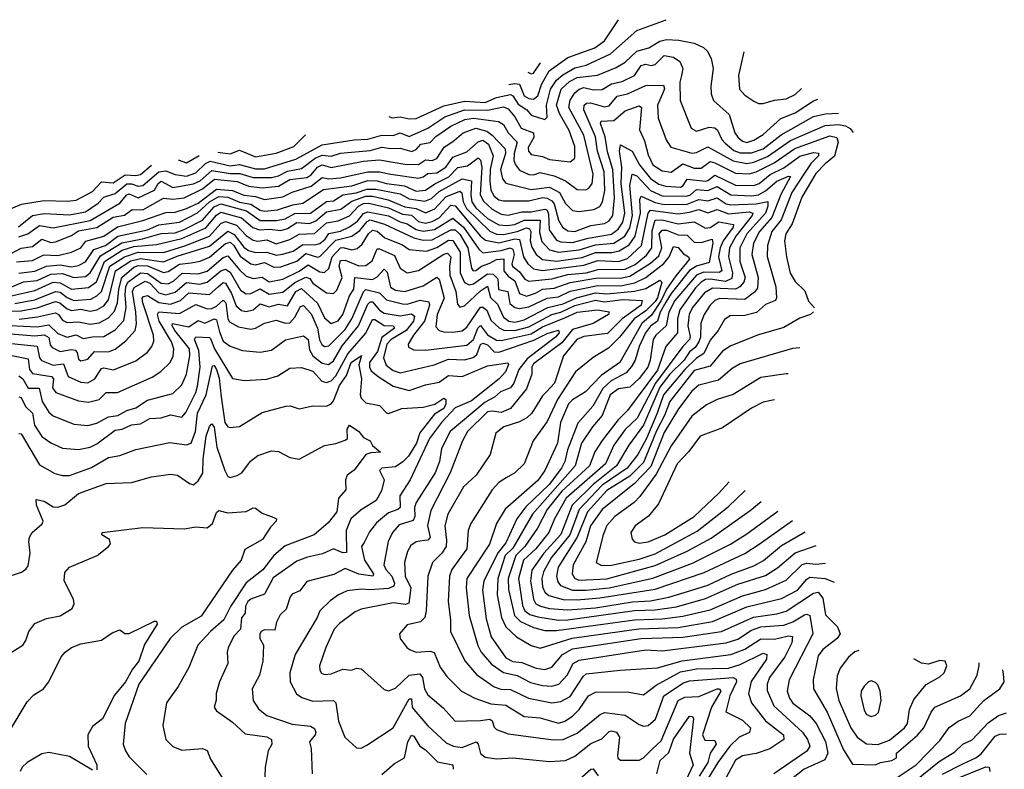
# Model space of a CAD drawing. Extents: x 1173029 to 1307123, y 522559 to 678521.
# Tile 576 of 623: x 1230049 to 1234335, y 668185 to 671447. Entities that reach past the tile are written whole.
import ezdxf

# ---------------------------------------------------------------- set-up
doc = ezdxf.new("R2010")
doc.units = 0

msp = doc.modelspace()

# ---------------------------------------------------------------- linework, layer by layer
at = {"layer": '0CON10XD'}
for points in [[(1231657.2, 671027.5), (1231658.8, 671025), (1231670.8, 671020.8), (1231705, 671024), (1231745, 671015.2), (1231775, 671017.4), (1231895, 671072.9), (1231985, 671092.1), (1232075, 671087.5), (1232125, 671108), (1232185, 671122.2), (1232196.1, 671116.1), (1232219.3, 671079.3), (1232256.4, 671055), (1232275, 671032.2), (1232335, 671012.9), (1232345, 671023.3), (1232341.8, 671075), (1232359.6, 671145), (1232386.4, 671183.6), (1232412.6, 671207.4), (1232465, 671237.7), (1232515, 671249.3), (1232621, 671299), (1232735, 671400.8), (1232863.4, 671446.9)], [(1232178.1, 671164.8), (1232205, 671170.3), (1232225, 671166), (1232245.4, 671115.4), (1232265, 671103.7), (1232285, 671102), (1232305, 671115.3), (1232320.5, 671165), (1232353.1, 671225), (1232435, 671283.4), (1232552.5, 671325), (1232595.2, 671355), (1232655.4, 671447.3)], [(1230043.5, 670546.5), (1230105, 670595.4), (1230155, 670603.5), (1230265, 670597.9), (1230335, 670610.6), (1230391.1, 670648.9), (1230415, 670675.2), (1230465, 670691.5), (1230515, 670732.9), (1230535, 670733.6), (1230565, 670722.6), (1230585, 670725.6), (1230654.1, 670785), (1230685, 670789.9), (1230725, 670774.2), (1230775, 670765.6), (1230815, 670780.3), (1230857.9, 670822.1), (1230878.2, 670831.8), (1230965, 670810.6), (1231005, 670816.8), (1231075, 670798.6), (1231115, 670798.6), (1231250.4, 670839.6), (1231365, 670903.3), (1231505, 670925.1), (1231565, 670926.9), (1231625, 670944.1), (1231675, 670943.9), (1231705, 670954.8), (1231745, 670939.5), (1231825, 670975.8), (1231898.9, 671025), (1231985, 671054.3), (1232085, 671053.2), (1232155, 671067.5), (1232175, 671059.8), (1232204.5, 671025), (1232232.3, 670975), (1232284.9, 670954.9), (1232286.5, 670935), (1232261.7, 670891.7), (1232263.3, 670875), (1232275, 670860), (1232325, 670851.2), (1232355, 670839), (1232445, 670828), (1232465.2, 670844.8), (1232465.5, 670895), (1232441.4, 670965), (1232398.5, 671038.5), (1232386.3, 671075), (1232405.5, 671144.5), (1232442.4, 671177.6), (1232475, 671195.6), (1232563.6, 671206.4), (1232645, 671239.8), (1232685, 671262.7), (1232735, 671310.7), (1232788.2, 671325), (1232835, 671354.5), (1232865, 671361.1), (1232918.1, 671358.1), (1232984.8, 671344.7), (1233025, 671326.4), (1233042, 671312), (1233058.5, 671278.5), (1233067.9, 671235), (1233057.6, 671157.6), (1233059.2, 671125), (1233069.5, 671095), (1233137.2, 671035), (1233162.6, 670955), (1233175, 670935.8), (1233195, 670918.6), (1233215, 670913.5), (1233245, 670923), (1233285, 670947.9), (1233362.7, 671017.3), (1233425, 671042.4), (1233505, 671093.5), (1233523.2, 671100.7)], [(1233201.3, 671307), (1233178.4, 671205), (1233182.8, 671145), (1233205, 671118.2), (1233245, 671092.7), (1233265, 671082.7), (1233285, 671082.3), (1233335, 671097.2), (1233385, 671103), (1233425, 671121.3), (1233452.3, 671147.8)], [(1230045, 670502.5), (1230084.5, 670515.5), (1230135, 670551.4), (1230195, 670541.2), (1230355, 670572.8), (1230485, 670648.5), (1230515, 670685.2), (1230525, 670689.1), (1230565, 670671.9), (1230634.9, 670705.1), (1230651.4, 670735), (1230665, 670744.6), (1230715, 670717.3), (1230805, 670732.8), (1230835, 670746.2), (1230885, 670791.4), (1230965, 670777.4), (1231007.3, 670777.3), (1231065, 670761), (1231145, 670760.2), (1231175, 670767.4), (1231215, 670788.7), (1231275, 670799.5), (1231335.5, 670845), (1231365, 670858.4), (1231405, 670852.8), (1231445, 670865.9), (1231575, 670877.3), (1231625, 670892.9), (1231665, 670886.1), (1231705, 670888.2), (1231756, 670874), (1231775, 670883.1), (1231795, 670906.1), (1231835, 670912.5), (1231861.1, 670938.9), (1231925.8, 670984.2), (1231986.8, 671013.2), (1232025, 671018.4), (1232133.7, 671003.7), (1232155, 670991.8), (1232176, 670955), (1232214.8, 670915), (1232201.4, 670865), (1232200.3, 670835), (1232206.5, 670815), (1232225, 670792.2), (1232265, 670773.3), (1232285, 670772.3), (1232315, 670782.4), (1232375, 670767.2), (1232425, 670745.9), (1232475, 670708.9), (1232513.4, 670706.6), (1232526.5, 670713.5), (1232541, 670735), (1232546, 670775), (1232505.1, 670945), (1232438.9, 671065), (1232445, 671097.7), (1232465, 671129.2), (1232484.5, 671145.5), (1232505, 671151.6), (1232547.5, 671142.5), (1232585, 671143.4), (1232625, 671168.7), (1232671.3, 671178.7), (1232725.8, 671205), (1232755, 671248.1), (1232773.8, 671253.8), (1232798.6, 671248.6), (1232815, 671252.5), (1232855, 671292), (1232895, 671284), (1232922, 671265), (1232935.6, 671235), (1232930.2, 671205), (1232922.4, 671175), (1232924.1, 671095), (1232971.8, 670975), (1232995, 670962.8), (1233050.7, 670979.3), (1233075, 670976.3), (1233086.7, 670966.7), (1233105.4, 670925.4), (1233119.5, 670909.5), (1233158.4, 670878.4), (1233185, 670867.8), (1233235, 670867.9), (1233285, 670885.4), (1233363.4, 670946.6), (1233505, 671025.8), (1233555, 671037), (1233612.9, 671040.9)], [(1232260.9, 671218.8), (1232275, 671211.6), (1232285, 671214.1), (1232316.7, 671259.4)], [(1229965.6, 670404.4), (1230055, 670453.2), (1230105, 670460.2), (1230145, 670491.9), (1230185, 670478.3), (1230205, 670481.1), (1230275, 670508.7), (1230305, 670527.9), (1230385, 670543.4), (1230455, 670587.9), (1230505, 670596.8), (1230539.1, 670620.9), (1230585, 670619.1), (1230605, 670630.7), (1230675, 670671.2), (1230715, 670665.7), (1230765, 670671.9), (1230845, 670711.8), (1230897.4, 670752.6), (1230995, 670742.7), (1231045, 670722.1), (1231105, 670715.6), (1231175, 670722.6), (1231225, 670751.2), (1231299, 670761), (1231317.7, 670772.3), (1231345.9, 670805), (1231365, 670815.4), (1231405, 670803.9), (1231545, 670831.7), (1231615, 670837), (1231725, 670818), (1231785, 670817.5), (1231815, 670838.1), (1231845, 670834.8), (1231865, 670842.6), (1231896.9, 670893.1), (1231935, 670916.5), (1231978.8, 670955), (1232034.4, 670975.6), (1232082, 670962), (1232105.3, 670945.3), (1232162.7, 670885), (1232163.2, 670865), (1232142.6, 670795), (1232151, 670755), (1232165, 670735.3), (1232275, 670707.6), (1232355, 670719.1), (1232399.4, 670695), (1232425, 670647.1), (1232455, 670616.4), (1232485, 670611.9), (1232548.1, 670621.9), (1232575, 670634.3), (1232586.5, 670655), (1232596.1, 670703.9), (1232592.6, 670785), (1232563.5, 670875), (1232555, 670938), (1232504.5, 671055), (1232506.7, 671075), (1232516.5, 671083.5), (1232534.2, 671085.8), (1232595, 671068.4), (1232615, 671071.9), (1232650.3, 671115), (1232695, 671124), (1232775, 671160.3), (1232851.8, 671161.8), (1232856, 671146), (1232847.4, 671125), (1232824.8, 671075), (1232828.4, 671018.4), (1232863.3, 670925), (1232883.2, 670893.2), (1232975, 670867), (1232995, 670868.8), (1233045, 670893.3), (1233155, 670833.5), (1233215, 670821.8), (1233245, 670827.7), (1233305, 670852.4), (1233405, 670921.5), (1233555, 670986.6), (1233615, 670991.6), (1233643.9, 670985), (1233663.5, 670973.5), (1233677.7, 670956.7)], [(1230035, 670392.9), (1230105, 670399.5), (1230154.2, 670424.2), (1230215, 670421.4), (1230275, 670436.2), (1230314.2, 670455), (1230336.1, 670483.9), (1230415, 670505.7), (1230475, 670545.9), (1230585, 670572.9), (1230685, 670608.8), (1230725, 670610), (1230775.3, 670625), (1230825, 670648.9), (1230905, 670709.1), (1230974.6, 670704.6), (1231025, 670684.2), (1231075, 670677.6), (1231115, 670664.5), (1231195, 670676.9), (1231235, 670697.2), (1231317.5, 670722.5), (1231365, 670760.1), (1231395, 670755.4), (1231445, 670758.6), (1231565, 670785.3), (1231614.7, 670784.7), (1231664.5, 670774.5), (1231785, 670757.4), (1231805, 670762.8), (1231825, 670778.1), (1231865, 670780.6), (1231904.5, 670805), (1231935, 670848.5), (1231995, 670871.9), (1232045, 670915.2), (1232065, 670923), (1232089.4, 670905), (1232109.3, 670855), (1232096.9, 670795), (1232095.3, 670745), (1232099.6, 670705), (1232115, 670679.8), (1232135, 670663.9), (1232155, 670658.8), (1232265, 670658.4), (1232325, 670673), (1232345, 670670.9), (1232365, 670659.5), (1232375.3, 670645.3), (1232394, 670575), (1232411.7, 670545), (1232435, 670528.9), (1232465, 670526.1), (1232535, 670551.7), (1232595, 670560.4), (1232615, 670572.3), (1232631.6, 670595), (1232637.7, 670672.3), (1232630.9, 670795), (1232607.5, 670872.5), (1232598, 670938), (1232577.4, 670995), (1232580, 671005), (1232635, 671008.6), (1232685, 671050.8), (1232745, 671072.5), (1232755.2, 671065), (1232747.4, 670967.4), (1232769.5, 670919.5), (1232785, 670858.9), (1232805.8, 670815), (1232845, 670789.1), (1232885, 670783.4), (1232935, 670819.3), (1232985, 670801.8), (1233015, 670800.9), (1233055, 670829.5), (1233075, 670824.9), (1233165, 670779.2), (1233225, 670776.6), (1233255, 670785.6), (1233332.8, 670825), (1233422.7, 670887.3), (1233575, 670941.8), (1233605.9, 670935), (1233612.5, 670915), (1233596.1, 670853.9), (1233555, 670820.4), (1233515, 670778.3), (1233454.2, 670675), (1233411.3, 670558.7), (1233384.7, 670515), (1233378.9, 670485), (1233386.7, 670415), (1233403.6, 670343.6), (1233425, 670307.9), (1233466.7, 670266.7), (1233482.9, 670222.9), (1233509.4, 670193.9)], [(1230910.9, 670870.4), (1230965, 670863.3), (1231005, 670880), (1231075, 670850.9), (1231165, 670866.4), (1231241.8, 670895), (1231293.7, 670946.3)], [(1230045, 670344.4), (1230115, 670353), (1230165.1, 670374.9), (1230225, 670380.8), (1230275, 670372.3), (1230305, 670377), (1230335.8, 670394.2), (1230372.1, 670447.9), (1230422, 670465), (1230476, 670505), (1230605, 670533.3), (1230655, 670554.1), (1230745, 670566), (1230823.3, 670606.7), (1230875, 670655), (1230915, 670677.5), (1230954.9, 670674.9), (1231005, 670653.8), (1231054.7, 670645), (1231095, 670619), (1231115, 670613.6), (1231170.7, 670619.3), (1231238.2, 670641.8), (1231280.9, 670649.1), (1231371.1, 670708.9), (1231495, 670724.9), (1231565, 670747.5), (1231605, 670746.2), (1231645, 670734.6), (1231724.4, 670724.4), (1231775, 670701.5), (1231815, 670704.9), (1231856.5, 670733.5), (1231916.6, 670763.4), (1231956.4, 670803.6), (1231998.8, 670811.2), (1232045, 670845.7), (1232055, 670836.5), (1232060.7, 670805), (1232053, 670685), (1232067.5, 670657.5), (1232105, 670622.7), (1232145, 670601.6), (1232175, 670596.6), (1232235, 670610.6), (1232275, 670610.8), (1232335, 670622.5), (1232345, 670617.7), (1232351.3, 670601.3), (1232353.4, 670533.4), (1232385, 670488), (1232405, 670481), (1232455, 670477.7), (1232523, 670497), (1232625.6, 670514.4), (1232654.8, 670535), (1232675, 670566.5), (1232682.6, 670605), (1232667.8, 670735), (1232670.1, 670805), (1232659.8, 670875), (1232665, 670902), (1232715.8, 670875.8), (1232746.7, 670815), (1232795, 670756.6), (1232831.8, 670731.8), (1232862.2, 670722.2), (1232925, 670718.3), (1232936.8, 670725), (1232955, 670753), (1233035, 670745.1), (1233045, 670746.8), (1233075, 670771), (1233165, 670726.8), (1233245, 670725.4), (1233268.4, 670735), (1233316.4, 670773.6), (1233375, 670802), (1233445, 670853.8), (1233505, 670869), (1233526.9, 670866.9), (1233525.6, 670855), (1233495, 670823.4), (1233462.1, 670775), (1233409.9, 670695), (1233364.4, 670575.6), (1233323.5, 670525), (1233304.4, 670465), (1233303, 670417), (1233340, 670285), (1233343.8, 670236.2), (1233338.5, 670225), (1233295, 670208.1), (1233256.7, 670173.3), (1233205, 670159.5), (1233141.8, 670158.2), (1233116.8, 670143.2), (1233089.1, 670095), (1233055, 670053.1), (1233026.5, 669995), (1232995, 669974.6), (1232944.1, 669925), (1232851, 669815), (1232824.4, 669735), (1232776.8, 669625), (1232739.7, 669555), (1232693, 669495), (1232585, 669422.3), (1232483.9, 669315), (1232443.6, 669205), (1232362, 669105), (1232328.4, 669045), (1232322.1, 669015), (1232325, 668979.4), (1232335.6, 668955.6), (1232351.9, 668941.9), (1232414.7, 668924.7), (1232475, 668922.2), (1232575, 668930.7), (1232815, 668969), (1233028.6, 669041.4), (1233205, 669123.7), (1233268.6, 669165), (1233413, 669268.1)], [(1230738.4, 670837.8), (1230775, 670824.8), (1230830.5, 670856.7)], [(1229964.3, 670605), (1230056.2, 670643.8), (1230155, 670660.5), (1230255, 670657), (1230295, 670661.5), (1230365, 670699.1), (1230405, 670741.4), (1230455, 670737.3), (1230508.3, 670771.7), (1230555, 670768.6), (1230575, 670773.6), (1230622.8, 670813.6)], [(1230005, 670280.8), (1230065, 670306.8), (1230125, 670312.3), (1230185, 670340.3), (1230235, 670343.3), (1230285, 670325.6), (1230335, 670329.7), (1230355, 670345.2), (1230400.9, 670419.1), (1230493.2, 670476.8), (1230583.3, 670493.3), (1230665, 670517.3), (1230725, 670520), (1230765, 670534.1), (1230844.8, 670575.2), (1230895, 670633.2), (1230925, 670646.6), (1231035.6, 670615.6), (1231095, 670574.1), (1231166.1, 670573.9), (1231205, 670581.1), (1231246.5, 670603.5), (1231315, 670605.6), (1231384.1, 670655.9), (1231415, 670659.7), (1231455, 670684.6), (1231514, 670694), (1231560.3, 670709.7), (1231599.8, 670709.8), (1231705, 670689.1), (1231745, 670668.3), (1231811.9, 670658.1), (1231841.1, 670668.9), (1231875, 670700.1), (1231975, 670754.4), (1232015.3, 670745.3), (1232012.6, 670685), (1232017, 670655), (1232035, 670628.3), (1232085, 670581.6), (1232135, 670554.7), (1232171.3, 670551.3), (1232205, 670556), (1232245, 670574.2), (1232315, 670575.5), (1232311.3, 670521.3), (1232322.4, 670482.4), (1232355.1, 670445.1), (1232395, 670435.5), (1232484.8, 670445.2), (1232555, 670467.7), (1232635, 670474.3), (1232683.1, 670505), (1232705, 670541.2), (1232716.4, 670595), (1232705.3, 670725), (1232715, 670774.7), (1232735, 670768.4), (1232795, 670703.9), (1232845, 670680.4), (1232951.3, 670678.7), (1232968.6, 670685), (1232995, 670707.9), (1233045, 670703.9), (1233085, 670720.8), (1233145, 670684.5), (1233235, 670680.4), (1233264.6, 670685.4), (1233295, 670702.3), (1233345, 670744.2), (1233395, 670765.9), (1233404.3, 670764.3), (1233362.9, 670687.1), (1233322.9, 670587.1), (1233269.9, 670525), (1233243.4, 670475), (1233236.1, 670425), (1233263.4, 670325), (1233261, 670279), (1233248.3, 670261.7), (1233205, 670229.4), (1233095, 670234.3), (1233075, 670225.9), (1233054, 670205), (1233028.8, 670165), (1233013.8, 670126.2), (1233013.1, 670065), (1233005.6, 670045), (1232989.7, 670020.3), (1232965, 670001.6), (1232942, 669965), (1232879.8, 669905), (1232835, 669848.5), (1232765, 669683), (1232700, 669595), (1232647.5, 669505), (1232544.8, 669425.2), (1232453.4, 669335), (1232405, 669206.7), (1232331.2, 669125), (1232279, 669051), (1232271.9, 669005), (1232285.1, 668925.1), (1232295.7, 668905.7), (1232315.5, 668895), (1232355.3, 668885.3), (1232435, 668878.8), (1232555, 668888.3), (1232716.5, 668913.5), (1232795, 668917.6), (1232875, 668934.1), (1232975.1, 668964.9), (1233045, 668986), (1233145.7, 669034.3), (1233245, 669070.5), (1233286.3, 669093.7), (1233365, 669159.3), (1233468.4, 669219.1)], [(1230006.1, 670243.9), (1230115, 670268.4), (1230195, 670304.5), (1230225, 670302.7), (1230275, 670274.6), (1230348.5, 670281.5), (1230383.7, 670306.3), (1230418.4, 670395), (1230495, 670444.1), (1230545, 670459.9), (1230645, 670468.9), (1230755, 670495.6), (1230858.8, 670541.2), (1230905, 670596.9), (1230925, 670609.4), (1231015, 670585.5), (1231063.5, 670543.5), (1231092.7, 670532.7), (1231135, 670536.1), (1231185, 670529.8), (1231215, 670539), (1231255, 670564.1), (1231310.1, 670559.9), (1231338.1, 670571.9), (1231385, 670611.8), (1231446.7, 670623.3), (1231495, 670657.6), (1231555, 670679.7), (1231585, 670679.2), (1231652.9, 670662.9), (1231725, 670633.5), (1231775, 670625.5), (1231815, 670606.9), (1231856, 670624), (1231904.3, 670675.7), (1231965, 670701.1), (1231973.5, 670693.5), (1231979.9, 670655), (1231994.3, 670625), (1232095, 670526.6), (1232125, 670514.5), (1232155, 670512.8), (1232215, 670525.7), (1232255, 670541.8), (1232267.8, 670537.8), (1232274.4, 670525), (1232271.2, 670485), (1232277.9, 670457.9), (1232297.8, 670425), (1232325, 670403.3), (1232385, 670396.8), (1232497.6, 670412.4), (1232555, 670434.7), (1232626.2, 670433.8), (1232658.8, 670441.2), (1232702.1, 670467.9), (1232728.7, 670505), (1232751, 670605), (1232749.1, 670665), (1232755, 670680), (1232815, 670651.1), (1232855, 670642.3), (1232955, 670643.9), (1233005, 670664.7), (1233045, 670659.3), (1233085, 670671.6), (1233125, 670645.3), (1233145, 670641.6), (1233255, 670645.8), (1233305.4, 670655.4), (1233306.1, 670636.1), (1233294.9, 670605), (1233214.3, 670515), (1233183.4, 670455), (1233184.4, 670395), (1233207.7, 670325), (1233201.4, 670305), (1233184.5, 670285), (1233165.4, 670274.6), (1233065, 670279.2), (1233030.7, 670259.3), (1232977.7, 670195), (1232963.1, 670165), (1232957.3, 670115), (1232968.3, 670068.3), (1232964.2, 670055), (1232935.1, 670025), (1232816.1, 669865), (1232737.2, 669712.8), (1232685, 669663.9), (1232635.5, 669595), (1232599.1, 669515), (1232427.1, 669365), (1232377.3, 669275), (1232352.1, 669215), (1232296.3, 669145), (1232241.4, 669095), (1232220.8, 669015), (1232238, 668898), (1232247.7, 668875), (1232269, 668859), (1232305, 668848), (1232395, 668834.5), (1232435, 668835.7), (1232725, 668876.4), (1232815, 668879.3), (1232907.4, 668892.6), (1233035, 668927.8), (1233175, 668990.7), (1233295, 669028.1), (1233347.7, 669062.3), (1233425, 669127.8), (1233516.8, 669158.7)], [(1230027.7, 670212.3), (1230115, 670228.4), (1230205, 670265.1), (1230225, 670260.8), (1230255, 670237.8), (1230285, 670225.6), (1230358.3, 670231.7), (1230385, 670245.2), (1230405.1, 670264.9), (1230441.2, 670375), (1230505.1, 670415), (1230565, 670435.6), (1230675, 670434.3), (1230767.5, 670462.5), (1230875, 670505.8), (1230925, 670560.3), (1230945, 670569.4), (1230992.6, 670552.6), (1231035, 670507.8), (1231065, 670488.3), (1231085, 670483.6), (1231125, 670489.1), (1231165, 670471.6), (1231225, 670490.2), (1231265, 670514.6), (1231332.8, 670517.2), (1231385, 670563), (1231435, 670572.5), (1231485, 670594.2), (1231524.2, 670635.8), (1231545, 670647.1), (1231568.8, 670648.8), (1231655, 670628.7), (1231715, 670601), (1231755, 670596.2), (1231785, 670569.6), (1231815, 670562.5), (1231845, 670568.6), (1231874.8, 670585), (1231925, 670640.2), (1231945, 670637), (1232055, 670505.8), (1232077.1, 670487.1), (1232135, 670476.5), (1232203.7, 670493.7), (1232225, 670491.2), (1232242.3, 670415), (1232260.2, 670385), (1232285, 670362.9), (1232325, 670356), (1232505, 670379.3), (1232565, 670399.8), (1232655, 670394.7), (1232695, 670408.3), (1232756.2, 670465), (1232784.2, 670605), (1232795, 670618.6), (1232915, 670602.8), (1232965, 670609.2), (1233005, 670621.7), (1233045, 670607.4), (1233085, 670621), (1233135, 670601.9), (1233225, 670611.4), (1233240.2, 670605), (1233236.8, 670595), (1233166.5, 670505), (1233138.3, 670455), (1233134.2, 670415), (1233152.4, 670345), (1233148.6, 670321.4), (1233121.4, 670308.6), (1233055, 670318.8), (1233035, 670316.2), (1233015, 670305.1), (1232990.3, 670279.7), (1232922.1, 670185), (1232911.8, 670145), (1232912.8, 670085), (1232861.9, 670025), (1232825, 669921.8), (1232695, 669746.8), (1232653.5, 669706.5), (1232583.9, 669616.1), (1232553.1, 669566.9), (1232529.2, 669505), (1232408.4, 669395), (1232344.9, 669315.1), (1232303, 669235), (1232247.8, 669155), (1232208.9, 669115), (1232174.7, 669015), (1232176.9, 668966.9), (1232202.2, 668855), (1232228.3, 668828.3), (1232285, 668802.7), (1232335, 668788.6), (1232385, 668788.5), (1232725, 668835.9), (1232845, 668840.4), (1232935, 668851.1), (1233055, 668879.4), (1233195, 668940.4), (1233295, 668968.2), (1233385, 669008.8), (1233455, 669076.4), (1233475, 669082.7), (1233515, 669078.5), (1233557.2, 669082.8)], [(1229921.7, 670178.3), (1230055, 670179.7), (1230125, 670193.8), (1230205, 670220.2), (1230223, 670215), (1230255, 670188.8), (1230275, 670181.1), (1230315, 670187), (1230355, 670178.8), (1230385, 670184.8), (1230415, 670202.5), (1230435, 670227.5), (1230466.2, 670353.8), (1230532.8, 670397.2), (1230575, 670408), (1230675, 670393.3), (1230735, 670418.5), (1230875, 670462.1), (1230955, 670527.5), (1230983.1, 670513.1), (1231025, 670456.7), (1231045, 670443.4), (1231075, 670434.1), (1231124.6, 670435.4), (1231165, 670422.8), (1231193, 670427), (1231239.6, 670440.4), (1231281.6, 670468.4), (1231332.6, 670467.4), (1231355, 670473.8), (1231378, 670492), (1231395, 670516.1), (1231445, 670526.9), (1231485, 670546), (1231519.1, 670570.9), (1231545, 670603.6), (1231565, 670611.4), (1231655, 670593.1), (1231705, 670567.1), (1231735, 670559.6), (1231774.2, 670534.2), (1231805, 670526.6), (1231855, 670534.9), (1231935, 670583.8), (1231980.7, 670545), (1232048.2, 670448.2), (1232065, 670433), (1232145, 670442.8), (1232184.4, 670454.4), (1232195, 670448.9), (1232202.1, 670425), (1232191.3, 670385), (1232194.4, 670375), (1232225, 670350.5), (1232248.3, 670318.3), (1232265, 670309.1), (1232365, 670319.5), (1232435, 670338.6), (1232515, 670345.4), (1232546.2, 670355), (1232565, 670360.5), (1232685, 670361.7), (1232727.5, 670382.5), (1232777.6, 670422.4), (1232801.4, 670455), (1232801.8, 670528.2), (1232815.4, 670575), (1232845, 670576.2), (1232915, 670559.6), (1232985, 670567.9), (1233035, 670540.2), (1233055, 670543.4), (1233092.7, 670567.3), (1233156.6, 670556.6), (1233155, 670544), (1233111.1, 670485), (1233098.7, 670455), (1233091.4, 670415), (1233105, 670354.7), (1233093.4, 670346.6), (1233025, 670349.2), (1232995, 670336.1), (1232900.3, 670225), (1232874.5, 670175), (1232862.8, 670115), (1232818.5, 670075), (1232806.5, 670055), (1232793.5, 669965), (1232783.4, 669935), (1232745, 669886.1), (1232705, 669848.5), (1232655, 669840.6), (1232619.4, 669815), (1232585.2, 669725), (1232542.5, 669675), (1232494.9, 669605), (1232467.6, 669505), (1232280.9, 669295), (1232195, 669147.1), (1232162, 669115), (1232130.5, 669015), (1232126.9, 668945), (1232145.9, 668845.9), (1232165.2, 668805), (1232211.2, 668761.2), (1232275, 668723.2), (1232315, 668712.8), (1232453.8, 668756.2), (1232743.6, 668796.4), (1232915, 668802.7), (1233065, 668828.9), (1233215, 668891.5), (1233365, 668928.8), (1233435, 668964.5), (1233475, 669013.2), (1233488.5, 669021.5), (1233555, 669015.9), (1233595.2, 669000)], [(1230045.8, 670144.2), (1230126.3, 670153.7), (1230205, 670171.9), (1230217.7, 670165), (1230235, 670139.8), (1230255, 670130.1), (1230305, 670132.7), (1230355, 670121.8), (1230395, 670127.9), (1230435, 670150.2), (1230461.2, 670178.8), (1230475.1, 670214.9), (1230480, 670275), (1230493.2, 670325), (1230545, 670369.6), (1230565, 670377.8), (1230605, 670375.9), (1230675, 670346.9), (1230695, 670351.5), (1230745, 670383.1), (1230795, 670389), (1230833.8, 670396.2), (1230875, 670413.5), (1230945, 670473.9), (1230965, 670479.1), (1230980.9, 670465), (1231008.5, 670418.5), (1231055, 670385.2), (1231075, 670380.7), (1231115, 670390.3), (1231155, 670371), (1231185, 670371.3), (1231255, 670396.4), (1231295, 670429.3), (1231345, 670413.8), (1231355, 670416.9), (1231425, 670487.3), (1231495.4, 670504.6), (1231529.7, 670530.3), (1231560.9, 670569.1), (1231575, 670575.9), (1231637.5, 670557.5), (1231765, 670497.7), (1231805, 670487.6), (1231845, 670489.2), (1231925, 670532.2), (1231945, 670532.2), (1231964.4, 670514.4), (1231999, 670455), (1232015.8, 670365.8), (1232023.3, 670355), (1232035, 670355.3), (1232059.5, 670375), (1232095, 670387.1), (1232125, 670403.7), (1232156, 670406), (1232156.2, 670355), (1232175, 670331.6), (1232205, 670310.2), (1232225, 670256.2), (1232255, 670244.3), (1232295, 670257.4), (1232325.3, 670275), (1232375, 670278.5), (1232445, 670303.8), (1232565, 670323.5), (1232665, 670322.6), (1232705, 670331.6), (1232795, 670387.2), (1232830.7, 670419.3), (1232844.1, 670455), (1232832.5, 670515), (1232845, 670531.7), (1232865, 670530.7), (1232915, 670511.5), (1232955, 670510.2), (1232985, 670478.9), (1233015, 670478.3), (1233062.7, 670492.7), (1233067, 670475), (1233050, 670390), (1232995, 670374.9), (1232965, 670356.2), (1232884.2, 670255.8), (1232861.8, 670218.2), (1232837.5, 670175), (1232824.8, 670135.2), (1232795, 670114.1), (1232772.9, 670085), (1232745.6, 670025), (1232728.8, 669965), (1232712.6, 669937.4), (1232689, 669911), (1232623.7, 669876.3), (1232587.9, 669842.1), (1232543.9, 669765), (1232478.7, 669691.3), (1232433.3, 669575), (1232422.6, 669525), (1232406.9, 669495), (1232354.2, 669425), (1232252, 669328), (1232212.4, 669275), (1232165, 669170.7), (1232131.3, 669128.7), (1232068.8, 669005), (1232063.8, 668965), (1232079.4, 668839.4), (1232100.9, 668760.9), (1232165, 668670.6), (1232195, 668654.8), (1232235, 668649.8), (1232296.9, 668625), (1232335, 668619.8), (1232365, 668630), (1232412.2, 668685), (1232455, 668709), (1232755, 668753.9), (1232935, 668759.4), (1233104.7, 668785.3), (1233243.6, 668846.4), (1233345, 668861.9), (1233385, 668873.7), (1233505, 668951.7), (1233525, 668955.6), (1233545, 668930), (1233556.7, 668856.7), (1233608.8, 668805), (1233620, 668775), (1233607.7, 668755), (1233545, 668706.5), (1233525, 668678.9), (1233502.5, 668575), (1233504.7, 668535), (1233563.5, 668433.5), (1233635, 668269.5), (1233675, 668206.7), (1233775, 668204.3), (1233795.8, 668214.2), (1233845, 668223.1), (1233865.8, 668235), (1233866.2, 668255), (1233957.1, 668332.9), (1233984.9, 668365.1), (1234016.4, 668433.6), (1234032.9, 668455), (1234145, 668504.7), (1234184.8, 668535.2), (1234216.9, 668595), (1234226.1, 668636.1), (1234225.4, 668648)], [(1229945, 670119.3), (1230125, 670111.1), (1230175, 670119.5), (1230215, 670081), (1230254.8, 670065.2), (1230295, 670076.1), (1230325, 670059.3), (1230365, 670067.6), (1230415, 670068.4), (1230465, 670098), (1230501.5, 670138.5), (1230512.5, 670195), (1230508.4, 670251.6), (1230510.7, 670285), (1230519.5, 670305), (1230574.9, 670345.1), (1230605, 670343.4), (1230665, 670300.4), (1230695, 670297.3), (1230719.8, 670310.2), (1230756.5, 670343.5), (1230825, 670341.1), (1230865, 670352.7), (1230935, 670412.4), (1230955, 670420.2), (1231005, 670358), (1231035, 670330.5), (1231065, 670320.6), (1231105, 670326.3), (1231135, 670306.1), (1231195, 670317.6), (1231265, 670352.8), (1231305, 670380.1), (1231355, 670349.4), (1231375, 670346.5), (1231394.4, 670365), (1231408.6, 670415), (1231445, 670453.9), (1231455, 670456.6), (1231495, 670445.2), (1231518.2, 670451.8), (1231539.8, 670470.2), (1231567.5, 670515), (1231585, 670531.8), (1231605, 670526.4), (1231637.8, 670497.8), (1231715, 670466.8), (1231745, 670447.8), (1231820.3, 670440.3), (1231865, 670455.7), (1231915, 670488.3), (1231935, 670485.8), (1231966.4, 670435), (1231965.7, 670345), (1231985, 670304.1), (1232005, 670293.7), (1232025, 670297.4), (1232085, 670340.7), (1232109.8, 670339.8), (1232130, 670320), (1232133.5, 670273.5), (1232174.1, 670265), (1232182.9, 670212.9), (1232205, 670194.1), (1232225, 670189.7), (1232265, 670197.2), (1232345, 670236), (1232395, 670241.9), (1232445, 670266.5), (1232565, 670290.3), (1232665, 670289), (1232727.3, 670302.7), (1232774.9, 670325.1), (1232853.2, 670386.8), (1232876.9, 670415), (1232895, 670460.7), (1232915, 670455.6), (1232938.1, 670428.1), (1232960.9, 670415), (1232964.7, 670405), (1232905, 670332.2), (1232864.2, 670275), (1232841.7, 670225), (1232799.3, 670160.7), (1232756.9, 670125), (1232661, 669955), (1232580.8, 669899.2), (1232512.5, 669827.5), (1232455, 669792.8), (1232438.3, 669775), (1232402.7, 669695), (1232389.7, 669605), (1232334.9, 669485.1), (1232305, 669442.4), (1232162.3, 669317.7), (1232124.8, 669255), (1232093.4, 669165), (1231995.2, 669015), (1231992.3, 668975), (1232006.2, 668855), (1232043.7, 668723.7), (1232058.4, 668695), (1232102.9, 668642.9), (1232155, 668606), (1232215, 668593.5), (1232272.9, 668562.9), (1232325, 668550), (1232365, 668546.6), (1232396, 668555), (1232432.7, 668595), (1232458.9, 668645), (1232485, 668659.7), (1232775, 668705.4), (1232845, 668701.3), (1233124.9, 668735.1), (1233175, 668752.1), (1233235, 668789.9), (1233275, 668804.4), (1233375, 668811.7), (1233415, 668826.6), (1233465, 668856.9), (1233475, 668860.2), (1233488.6, 668855), (1233501.2, 668775), (1233398.3, 668575), (1233390.6, 668525), (1233399.8, 668495), (1233415, 668472.8), (1233487.9, 668417.9), (1233516, 668385), (1233556.5, 668306.5), (1233567, 668255), (1233553.6, 668226.4), (1233464, 668186), (1233408.4, 668141.6)], [(1229975, 670082.4), (1230115, 670070.9), (1230155.9, 670075.9), (1230175.1, 670064.9), (1230181.7, 670031.7), (1230190, 670020), (1230225, 670003), (1230275, 670012.3), (1230289.6, 670009.6), (1230298.8, 669998.8), (1230305, 669970), (1230315, 669962.2), (1230345, 669969.4), (1230375, 670003), (1230435, 670002), (1230465, 670013), (1230510.9, 670049.1), (1230551.2, 670095), (1230556.7, 670123.3), (1230554.5, 670175), (1230539.2, 670265), (1230547.7, 670282.3), (1230595, 670309.4), (1230615, 670300.4), (1230655, 670258.1), (1230685, 670249.8), (1230725, 670261.8), (1230775, 670303.3), (1230833, 670297), (1230865, 670304.3), (1230925, 670354.1), (1230945, 670362.3), (1230965, 670348.1), (1231010.6, 670270.6), (1231035, 670254), (1231055, 670255.8), (1231095, 670275.4), (1231135, 670252.1), (1231195, 670262.1), (1231246.2, 670303.8), (1231295, 670326.6), (1231311.6, 670321.6), (1231325, 670300.6), (1231385, 670258.6), (1231415, 670255.9), (1231429.9, 670270.1), (1231451.9, 670325), (1231439.1, 670375), (1231445, 670398.8), (1231465, 670400.8), (1231525, 670375.4), (1231555, 670377.4), (1231582.7, 670397.3), (1231605, 670450), (1231615, 670450.6), (1231680.4, 670420.4), (1231705, 670366), (1231735, 670345.9), (1231785, 670356.3), (1231895, 670426.7), (1231910.9, 670430.9), (1231925.6, 670415), (1231919.2, 670375), (1231921.9, 670335), (1231948.1, 670265), (1231955, 670209.2), (1231965, 670196.4), (1231985, 670201.8), (1232055, 670267.4), (1232085, 670287.1), (1232098.1, 670238.1), (1232128.8, 670208.8), (1232155, 670152.6), (1232178.5, 670135), (1232205, 670131.4), (1232245, 670140.8), (1232348.3, 670195), (1232415, 670210.8), (1232473.1, 670236.9), (1232555, 670258.5), (1232605, 670254.9), (1232724.8, 670265.2), (1232775, 670277.6), (1232835, 670313.6), (1232844.6, 670304.6), (1232825, 670236.6), (1232815, 670221), (1232775, 670180.9), (1232724.2, 670145), (1232660, 670065), (1232611.7, 670018.3), (1232545, 669977.3), (1232469.1, 669915), (1232390.5, 669795), (1232345, 669698.8), (1232283.8, 669615), (1232244.5, 669515), (1232205, 669475.5), (1232166.7, 669453.3), (1232135, 669432.9), (1232105, 669401.5), (1232012.1, 669255), (1232001.1, 669225), (1231995.7, 669145), (1231930.5, 669055), (1231919.4, 669025), (1231913.4, 668915), (1231924.7, 668835), (1231924.1, 668785), (1231986.8, 668656.8), (1232037.7, 668597.7), (1232114.6, 668544.6), (1232144, 668534), (1232185, 668532.3), (1232264, 668494), (1232365, 668474.8), (1232405, 668479.6), (1232445, 668502.5), (1232501.1, 668588.9), (1232515, 668600.6), (1232663.3, 668616.7), (1232825, 668626.5), (1232932.7, 668657.3), (1233145, 668684), (1233205, 668707.3), (1233275, 668753.1), (1233335, 668751.2), (1233395, 668766.3), (1233413.1, 668763.1), (1233409.5, 668735), (1233379.3, 668675), (1233312.9, 668585), (1233302.2, 668555), (1233302.3, 668527.8), (1233331.2, 668461.2), (1233456.8, 668346.8), (1233479, 668315), (1233488, 668285), (1233475.7, 668264.3), (1233331.2, 668165)], [(1229985, 670041.5), (1230125, 670026.4), (1230134.8, 669975), (1230144.1, 669964.1), (1230195, 669944), (1230239.6, 669949.6), (1230260, 669895), (1230315, 669869.8), (1230345, 669866.5), (1230376.2, 669885), (1230405, 669928.7), (1230415, 669932.8), (1230456.8, 669923.2), (1230555, 669962.8), (1230605, 670001.1), (1230624.4, 670025.6), (1230632, 670048), (1230631.3, 670075), (1230584.3, 670215), (1230582.3, 670235), (1230587.3, 670242.7), (1230605, 670247.2), (1230655, 670217.1), (1230705, 670209), (1230748.1, 670225), (1230785, 670259.1), (1230875, 670250.8), (1230912.2, 670285), (1230935, 670304.1), (1230945, 670301.3), (1230971.3, 670255), (1230991.5, 670201.5), (1231015, 670182.3), (1231035, 670176.7), (1231065, 670184.4), (1231095, 670211.1), (1231135, 670198.2), (1231175, 670209.2), (1231215, 670201.5), (1231251.4, 670265), (1231275, 670276.9), (1231345, 670213.3), (1231375, 670149.7), (1231405, 670124.8), (1231435, 670137), (1231455.5, 670165), (1231484.1, 670245.9), (1231502.9, 670275), (1231507.5, 670325), (1231585, 670316.1), (1231605, 670327.9), (1231635, 670362.1), (1231648.7, 670348.7), (1231663, 670283), (1231685, 670270.7), (1231725, 670264), (1231805, 670289.7), (1231865, 670326.8), (1231875, 670317.8), (1231896, 670235), (1231866.6, 670165), (1231860.7, 670110.7), (1231874.5, 670095), (1231895, 670089.3), (1231935, 670087), (1231975, 670093.9), (1231995, 670109.2), (1232055, 670196), (1232065, 670196.8), (1232082.8, 670182.8), (1232099.5, 670139.5), (1232135.8, 670105.8), (1232156.8, 670096.8), (1232205, 670095.4), (1232265, 670110), (1232365, 670164.3), (1232405, 670174.9), (1232465, 670203), (1232555, 670226.7), (1232595, 670219.7), (1232675, 670230.3), (1232758.9, 670225), (1232754.1, 670205), (1232670.9, 670145), (1232608.3, 670081.7), (1232505, 670068.8), (1232473.6, 670055), (1232416.1, 669985), (1232376.8, 669865), (1232342.6, 669827.4), (1232325, 669810.9), (1232277.7, 669735), (1232256, 669715), (1232225, 669697.6), (1232157.1, 669675), (1232121.5, 669648.5), (1232097.5, 669555), (1232035.8, 669465), (1231980.9, 669415), (1231912.4, 669295), (1231900, 669245), (1231907.3, 669182.7), (1231904.8, 669155), (1231885.8, 669125), (1231845.6, 669084.4), (1231825.8, 669025), (1231818.8, 668875), (1231812.1, 668845), (1231793.1, 668826.9), (1231735, 668813.5), (1231702.9, 668775), (1231705.8, 668755), (1231734.3, 668715), (1231748, 668705), (1231775, 668694.7), (1231835, 668698.9), (1231852.8, 668692.8), (1231879.7, 668629.7), (1231908.2, 668588.2), (1231972.1, 668525), (1232030, 668495), (1232100, 668470), (1232165, 668463.9), (1232245, 668414.3), (1232315, 668409), (1232395, 668385.7), (1232422.7, 668395), (1232455, 668416.8), (1232485, 668445.8), (1232525, 668504.1), (1232555, 668520.8), (1232695, 668522.1), (1232765, 668508.4), (1232818.9, 668551.1), (1232925, 668608.8), (1232995, 668621.9), (1233135, 668624.6), (1233185, 668641.8), (1233285, 668689.8), (1233301.5, 668685), (1233300, 668665), (1233232.9, 668567.1), (1233221.7, 668515), (1233234, 668474), (1233295, 668396.2), (1233373.8, 668335), (1233375.3, 668315), (1233315, 668274.7), (1233255, 668254.1), (1233195, 668243.4), (1233164.8, 668225), (1233095.8, 668095)], [(1230015, 669985.5), (1230085, 669971.3), (1230091.6, 669925), (1230105, 669907), (1230187.5, 669895), (1230195.5, 669885), (1230191.1, 669845), (1230206.4, 669825), (1230305, 669788.6), (1230347.8, 669782.2), (1230395, 669794.2), (1230425, 669824.7), (1230475, 669824.2), (1230625, 669891.9), (1230663.7, 669916.3), (1230703.3, 669955), (1230716.9, 669983.1), (1230720.4, 670015), (1230709.3, 670045), (1230656.3, 670135), (1230649.3, 670165), (1230654.4, 670175.6), (1230745, 670168), (1230815, 670207.3), (1230865, 670189.5), (1230885, 670190.6), (1230905, 670199.9), (1230935, 670226.1), (1230945.7, 670215), (1230954.5, 670145), (1230962.8, 670132.8), (1231001.1, 670111.1), (1231055, 670101.1), (1231075, 670105.2), (1231115, 670126.8), (1231165, 670139.4), (1231205, 670126.1), (1231225, 670127.5), (1231247.1, 670152.9), (1231270.7, 670199.3), (1231285, 670203.4), (1231317.1, 670167.1), (1231344.6, 670105), (1231354, 670054), (1231363.6, 670033.6), (1231375, 670024.8), (1231395, 670027.6), (1231465, 670099.7), (1231494.9, 670145.1), (1231545, 670262.5), (1231555, 670272.4), (1231615, 670258.7), (1231645, 670227.6), (1231715, 670210.4), (1231735, 670208.8), (1231792.8, 670227.2), (1231829.6, 670219.6), (1231832.3, 670205), (1231810.6, 670135), (1231762.8, 670075), (1231740.4, 670035), (1231741.8, 670021.8), (1231765, 670011.1), (1231815, 670009.4), (1231995, 670030.3), (1232024, 670055), (1232043.8, 670105), (1232055, 670116.4), (1232085, 670076.2), (1232125, 670052.7), (1232145, 670051.6), (1232275, 670080.7), (1232325, 670110.8), (1232425, 670151.9), (1232475, 670174.5), (1232564.5, 670184.5), (1232615.2, 670175.3), (1232612, 670165), (1232545.3, 670124.7), (1232455, 670098.4), (1232409.6, 670040.4), (1232285, 669949.1), (1232278.6, 669935), (1232278, 669905), (1232255, 669840.3), (1232185.8, 669755), (1232145, 669737.2), (1232105, 669743.7), (1232085, 669740.8), (1231997.6, 669655), (1231976.1, 669615), (1231922.3, 669475), (1231838.2, 669311.8), (1231824.5, 669245.5), (1231835.9, 669194.1), (1231825, 669182.8), (1231798.9, 669178.9), (1231775, 669174.7), (1231751.5, 669158.5), (1231736.9, 669133.1), (1231723.8, 669085), (1231727.3, 669025), (1231751.7, 668975), (1231742.5, 668907.5), (1231728.1, 668901.9), (1231675, 668909.2), (1231535, 668881.3), (1231509.8, 668870.2), (1231440.7, 668819.3), (1231417.7, 668795), (1231381.1, 668715), (1231354.6, 668635), (1231355, 668616.7), (1231362.7, 668602.7), (1231377.2, 668597.2), (1231405, 668600.3), (1231455, 668620.3), (1231493.3, 668616.7), (1231515, 668624.6), (1231535, 668622.1), (1231635, 668531.9), (1231655, 668526.4), (1231685, 668537.9), (1231745, 668594.3), (1231790.2, 668600.2), (1231803, 668585), (1231810.6, 668535), (1231825, 668509.2), (1231892.3, 668452.3), (1231945, 668394.5), (1231993.5, 668396.5), (1232055, 668397), (1232095, 668403.9), (1232106, 668396), (1232115, 668368.9), (1232125, 668358.2), (1232175, 668338.8), (1232372.6, 668312.6), (1232415, 668314.4), (1232475, 668342.7), (1232575.8, 668424.2), (1232595, 668432.5), (1232685, 668420.4), (1232745, 668379.3), (1232765, 668373.4), (1232785, 668376), (1232817.4, 668402.6), (1232853.2, 668505), (1232938.7, 668561.3), (1232965, 668569.6), (1233155, 668585.1), (1233167.9, 668577.9), (1233169.1, 668565), (1233140.8, 668505), (1233123.2, 668435), (1233195, 668398.4), (1233230.4, 668365), (1233225.9, 668345), (1233180.5, 668325), (1233140.2, 668285), (1233088.6, 668215), (1233045, 668143.2)], [(1230045, 669897.8), (1230062, 669885), (1230085, 669843.2), (1230133.4, 669843.4), (1230146, 669785), (1230175, 669739.1), (1230195, 669722.9), (1230285, 669687.5), (1230345, 669681.6), (1230385, 669690.8), (1230435, 669719), (1230475.4, 669724.6), (1230515, 669746.5), (1230555, 669757.8), (1230605, 669791.6), (1230715, 669820.9), (1230755, 669857.7), (1230775.5, 669905), (1230788.8, 669985), (1230788, 670015), (1230723.8, 670095), (1230712.7, 670115), (1230714.7, 670125), (1230785, 670110.1), (1230825, 670138), (1230855, 670126.6), (1230895.4, 670145.4), (1230905, 670140.8), (1230918.9, 670088.9), (1230935, 670048.8), (1230965, 670026.9), (1231018.2, 670008.2), (1231095, 670000.9), (1231145, 670009.3), (1231206.2, 670053.8), (1231285, 670071.8), (1231304.2, 670055), (1231310.9, 670010.9), (1231325, 669984.8), (1231365, 669953.2), (1231393.5, 669946.5), (1231415, 669962.8), (1231452.5, 670027.5), (1231524.4, 670115), (1231565, 670210), (1231575, 670219.7), (1231585, 670219.9), (1231615, 670182.5), (1231635, 670170.1), (1231705, 670158.4), (1231755, 670167.2), (1231767.7, 670157.7), (1231762.6, 670135), (1231731.4, 670095), (1231666.1, 670055), (1231647.3, 670035), (1231632.1, 669975), (1231643.8, 669943.8), (1231675, 669921.2), (1231705, 669910.2), (1231853.3, 669945), (1231915, 669970.4), (1231985, 669967.7), (1232022.6, 669977.4), (1232039.1, 669990.9), (1232055, 670033.2), (1232065, 670039.6), (1232085, 670032.6), (1232115, 670002.4), (1232135, 670001.1), (1232286.8, 670053.2), (1232345, 670082.3), (1232395, 670095.6), (1232398, 670085), (1232380.8, 670065), (1232258.7, 669971.3), (1232221.1, 669925), (1232200, 669865), (1232185.7, 669845), (1232142.3, 669827.7), (1232115.9, 669805), (1232075, 669783.3), (1231922.6, 669655), (1231885, 669581.5), (1231875.7, 669525), (1231858.2, 669475), (1231775, 669346.1), (1231768.1, 669325), (1231768.8, 669285), (1231761.9, 669268.1), (1231700.5, 669249.5), (1231671.6, 669215), (1231653, 669177), (1231634, 669075), (1231642, 669055), (1231668.6, 669025), (1231680.5, 668995), (1231677.8, 668982.2), (1231655, 668972.6), (1231575, 668965.9), (1231535, 668969.2), (1231475, 668961.4), (1231437.3, 668945), (1231401.1, 668918.9), (1231355.8, 668874.3), (1231343.8, 668845), (1231247.3, 668685), (1231224.7, 668605.3), (1231226.9, 668565), (1231253.5, 668513.5), (1231277.7, 668497.8), (1231325, 668481.9), (1231415, 668484.4), (1231425.5, 668475), (1231436.8, 668395), (1231464.8, 668324.8), (1231515, 668278.5), (1231535, 668276.4), (1231560.6, 668289.4), (1231675, 668366.2), (1231745, 668492.2), (1231755, 668491.4), (1231756.7, 668455), (1231764.2, 668445), (1231825, 668374.7), (1231905, 668299.7), (1231938, 668285), (1231975, 668280.6), (1232035.3, 668305.3), (1232044.7, 668294.7), (1232054.3, 668254.3), (1232075, 668238.2), (1232125, 668230.6), (1232195, 668235.3), (1232355, 668219.3), (1232425, 668222.8), (1232465, 668241.6), (1232535, 668297.4), (1232582.7, 668317.3), (1232615, 668349.4), (1232625, 668352.2), (1232646.2, 668346.2), (1232659.5, 668325), (1232650.7, 668245), (1232652.9, 668232.9), (1232663.8, 668225), (1232745, 668224.6), (1232765, 668234.6), (1232804.6, 668275.4), (1232840.7, 668309.3), (1232915.6, 668485), (1232945, 668499.5), (1233005, 668502.1), (1233085, 668535.4), (1233095.4, 668535), (1233101.5, 668525), (1233060.3, 668455), (1233021.2, 668335), (1233031.6, 668311.6), (1233075, 668311.1), (1233080.2, 668295), (1233055.3, 668254.7), (1233044.7, 668215), (1233006.6, 668155)], [(1233504.9, 670175.4), (1233491.2, 670165), (1233445, 670147.7), (1233375, 670107.5), (1233265, 670076.2), (1233145, 670028.1), (1233108.1, 670005), (1233055, 669939.8), (1232985, 669921.2), (1232878.8, 669785), (1232856.2, 669725), (1232821.6, 669658.4), (1232765, 669520.1), (1232705, 669461.1), (1232605, 669397.7), (1232520.7, 669305), (1232475.5, 669195), (1232392.7, 669065), (1232385.6, 669025), (1232391, 669001), (1232402.5, 668985), (1232455, 668965.3), (1232515, 668964.5), (1232615, 668974.7), (1232805, 669017), (1232977.8, 669082.2), (1233143.2, 669165), (1233215, 669209.6), (1233348.9, 669308.8)], [(1230045, 669805.6), (1230055, 669803.4), (1230074.2, 669764.2), (1230105, 669735.4), (1230113.3, 669683.3), (1230145, 669633.3), (1230185, 669605.9), (1230235, 669582.8), (1230305, 669576.5), (1230355, 669587.5), (1230385, 669601.6), (1230465, 669661.6), (1230495, 669664.7), (1230535, 669684.4), (1230575, 669688.9), (1230615, 669711.9), (1230665, 669715.2), (1230705, 669727.8), (1230755, 669717.9), (1230772.6, 669737.4), (1230815.2, 669825), (1230822.4, 669852.4), (1230835.1, 669934.9), (1230828.1, 670008.1), (1230809.3, 670055), (1230815, 670066.8), (1230874.5, 670064.5), (1230879.5, 670059.5), (1230897.4, 670015), (1230975, 669885.4), (1231027, 669877), (1231125, 669882.3), (1231173.2, 669896.8), (1231225, 669930.4), (1231276.1, 669933.9), (1231325, 669917.3), (1231363.7, 669873.7), (1231385, 669867.7), (1231405, 669875.2), (1231425, 669897.2), (1231477.3, 669992.7), (1231555, 670082.5), (1231585, 670142.8), (1231595, 670142.3), (1231635, 670115.8), (1231674.7, 670114.7), (1231680, 670105), (1231625.2, 670064.8), (1231606, 670004), (1231571.5, 669955), (1231571.1, 669935), (1231579.2, 669919.2), (1231609.7, 669895), (1231675, 669851.7), (1231745, 669833.3), (1231815, 669857.6), (1231875, 669870.4), (1231915, 669899.4), (1231975, 669894.8), (1232085, 669941.1), (1232173.6, 669953.6), (1232177.2, 669947.2), (1232163.2, 669915), (1232136.3, 669885), (1232015, 669788.4), (1231945, 669758), (1231885.7, 669695), (1231833.5, 669625), (1231748.6, 669445), (1231703.6, 669375), (1231704.7, 669325), (1231694.8, 669315.2), (1231655, 669301.1), (1231602, 669258), (1231571.2, 669218.8), (1231548.5, 669171.5), (1231537.3, 669155), (1231550.4, 669095), (1231589.1, 669035), (1231586.2, 669025), (1231524.9, 669034.9), (1231465, 669059.4), (1231416.9, 669033.1), (1231298.3, 669001.7), (1231269, 668961), (1231235, 668946.9), (1231225.9, 668935), (1231208.2, 668881.8), (1231183.2, 668856.8), (1231166.3, 668825), (1231159.9, 668790.1), (1231115, 668791.5), (1231100.2, 668785), (1231094, 668775), (1231094.5, 668754.5), (1231110, 668725), (1231107.1, 668655), (1231092.5, 668595), (1231061.5, 668535), (1231064.6, 668485), (1231088, 668448), (1231125, 668418.5), (1231235, 668381.1), (1231315, 668372.1), (1231332.2, 668362.2), (1231338.1, 668345), (1231334.7, 668335), (1231310.5, 668305), (1231317.9, 668275), (1231321.4, 668165)], [(1233445.1, 670019), (1233413.5, 670016.5), (1233185, 669949.5), (1233150.9, 669929.1), (1233091.5, 669878.5), (1233005, 669856.7), (1232975, 669830.3), (1232916.3, 669753.7), (1232855, 669651.2), (1232796.7, 669503.3), (1232725, 669428.3), (1232585, 669315.5), (1232534.3, 669245), (1232513.5, 669175), (1232457.8, 669075), (1232453.8, 669035), (1232465.6, 669015.6), (1232485, 669007.9), (1232605, 669014.2), (1232815, 669072.2), (1232955, 669133.9), (1233058.8, 669191.2), (1233228.8, 669311.2), (1233276.2, 669350.3)], [(1230045, 669646.5), (1230055, 669645.6), (1230135, 669509.4), (1230202, 669472), (1230235, 669463.2), (1230265, 669463.9), (1230361.5, 669498.5), (1230435, 669542.5), (1230485, 669550.3), (1230555, 669577.1), (1230702.6, 669607.4), (1230775, 669596.7), (1230795, 669604.5), (1230814.4, 669655.5), (1230823.1, 669735), (1230860.4, 669815), (1230888.8, 669941.2), (1230895, 669942.2), (1230905, 669925.5), (1230917, 669887), (1230925.5, 669805.5), (1230941.6, 669695), (1230955, 669675.6), (1230965, 669671.9), (1231005, 669676.7), (1231105, 669737.7), (1231206.7, 669765), (1231226.6, 669766.6), (1231265, 669753.1), (1231325, 669766.5), (1231385, 669765.5), (1231405, 669776.1), (1231415, 669789.3), (1231441.3, 669855), (1231471.7, 669898.3), (1231491.9, 669955), (1231536.1, 669986.1), (1231525.6, 669945), (1231537.4, 669885), (1231531, 669815), (1231535, 669800), (1231555, 669780), (1231615, 669768.5), (1231645, 669735.7), (1231655, 669732.9), (1231712, 669755), (1231805, 669761.4), (1231856.4, 669773.6), (1231895, 669800), (1231903.3, 669795), (1231904.3, 669775), (1231895, 669755.3), (1231855, 669731.1), (1231790.9, 669649.1), (1231775.6, 669605), (1231741.7, 669548.3), (1231717.2, 669522.8), (1231685, 669501.7), (1231626, 669495), (1231615.6, 669485), (1231635.8, 669445), (1231623.6, 669396.4), (1231601.1, 669355), (1231535.2, 669314.8), (1231490.3, 669275), (1231470.2, 669225), (1231471.4, 669128.6), (1231455, 669127.2), (1231415, 669144.6), (1231367.3, 669122.7), (1231301.1, 669108.9), (1231255, 669090.3), (1231152.2, 669017.8), (1231115, 668946.5), (1231055, 668926.1), (1231041.5, 668915), (1231032.1, 668895), (1231030.2, 668865), (1231014.7, 668844.7), (1231009.3, 668795), (1230981.4, 668765), (1230955.7, 668714.3), (1230951.3, 668695), (1230955.4, 668645), (1230919.2, 668565), (1230904.6, 668515.4), (1230904.4, 668485.6), (1230895.7, 668455), (1230905, 668439.2), (1230975, 668389.6), (1231029.7, 668339.7), (1231125, 668325.7), (1231145.6, 668315), (1231146.5, 668295), (1231130, 668265), (1231117.5, 668195), (1231114.4, 668115)], [(1233393.6, 669905.4), (1233385, 669906.8), (1233275, 669889.8), (1233155, 669816.2), (1233084.6, 669794.6), (1233039.2, 669770.8), (1232975, 669721.3), (1232885, 669593.2), (1232820.1, 669469.9), (1232748.1, 669371.9), (1232723.3, 669346.7), (1232640, 669285), (1232605, 669246.6), (1232588.4, 669205), (1232558.5, 669085), (1232582.1, 669072.1), (1232625, 669073.3), (1232745, 669098.9), (1232815, 669123.3), (1232998.3, 669221.7), (1233132.8, 669327.2), (1233206.6, 669399)], [(1233335.3, 669793.4), (1233285, 669783.2), (1233235, 669757.3), (1233108.8, 669671.2), (1233010.8, 669635), (1232961.8, 669568.2), (1232910.9, 669515), (1232829.2, 669340.8), (1232786.4, 669286.4), (1232727.5, 669245), (1232710, 669215), (1232715, 669186.2), (1232725.8, 669175), (1232745, 669169.4), (1232785, 669174.8), (1232856.7, 669205), (1232984.7, 669285), (1233093.1, 669386.9), (1233137, 669436.7)], [(1229976.2, 669016.2), (1230056.4, 669043.6), (1230075, 669056), (1230085, 669071.2), (1230093.9, 669125), (1230088.2, 669175), (1230091.5, 669195), (1230102.5, 669215), (1230146.5, 669253.5), (1230151.2, 669265), (1230122.3, 669335), (1230121.1, 669358.9), (1230155, 669351.9), (1230195, 669327.7), (1230215, 669326.4), (1230245, 669335.5), (1230305, 669385.8), (1230425, 669429.4), (1230535, 669433.8), (1230622.1, 669457.9), (1230705, 669469.5), (1230736.2, 669465), (1230788.3, 669428.3), (1230805, 669423.5), (1230825, 669440.5), (1230846, 669474), (1230847, 669535), (1230860.5, 669635), (1230875, 669676.9), (1230885, 669688), (1230895, 669674.4), (1230907.4, 669587.4), (1230941.7, 669485), (1230955, 669460), (1230965, 669455.4), (1230995, 669463.3), (1231015.2, 669474.8), (1231053.6, 669526.4), (1231085, 669550), (1231145, 669570.5), (1231175, 669567.8), (1231225, 669542), (1231265, 669534.2), (1231375, 669594.6), (1231425, 669602.5), (1231465, 669617.3), (1231475.4, 669625), (1231473.8, 669665), (1231485, 669682.9), (1231524.5, 669655), (1231545, 669628.5), (1231574.5, 669614.5), (1231585, 669594), (1231618.8, 669565), (1231577.1, 669562.9), (1231555.3, 669554.7), (1231505, 669487.3), (1231474.8, 669465.2), (1231466.6, 669445), (1231469.3, 669400.7), (1231436.4, 669365), (1231429.4, 669305), (1231392.1, 669257.9), (1231330.6, 669205), (1231205, 669157.6), (1231154.6, 669115), (1231107.5, 669052.5), (1231034, 668996), (1230966.3, 668893.7), (1230937.8, 668835), (1230879.5, 668785), (1230824.6, 668725), (1230785, 668627.5), (1230738.2, 668545), (1230687.3, 668475), (1230671.2, 668375), (1230684.5, 668315), (1230715, 668284.4), (1230755, 668268.9), (1230845, 668276.2), (1230865, 668267.1), (1230878.9, 668228.9), (1230955, 668108.6)], [(1230008.8, 668691.2), (1230062.5, 668725), (1230075.7, 668745), (1230088, 668785), (1230115, 668820), (1230165, 668840.6), (1230225, 668852.7), (1230276.7, 668885), (1230285.4, 668905), (1230282.5, 668925), (1230242.8, 669005), (1230245, 669041.2), (1230265, 669064.3), (1230386, 669115), (1230436, 669155), (1230444.2, 669165.8), (1230439.1, 669185), (1230406.9, 669205), (1230407.1, 669215), (1230585, 669237.5), (1230765, 669232.2), (1230815, 669240.5), (1230865, 669235.3), (1230888.8, 669255), (1230905, 669303.3), (1230915, 669310.8), (1230955, 669301.1), (1231035, 669307.1), (1231065, 669323.1), (1231075, 669322.2), (1231105, 669300), (1231155, 669281.2), (1231166.7, 669275), (1231166, 669265), (1231140.9, 669239.1), (1231105.6, 669185), (1231028.2, 669141.8), (1231013.4, 669095), (1230975, 669051.9), (1230838.3, 668851.7), (1230755, 668803.8), (1230704.3, 668755), (1230568.1, 668555), (1230508.2, 668385), (1230499.6, 668295), (1230508.8, 668265), (1230525, 668239.4), (1230602, 668162)], [(1229965, 668285.7), (1230080.8, 668479.2), (1230110.2, 668509.8), (1230152.4, 668535), (1230175.9, 668565), (1230230, 668675), (1230246, 668695), (1230275, 668715.7), (1230315, 668730.8), (1230405, 668746.7), (1230451.7, 668778.3), (1230485, 668792.5), (1230506, 668776), (1230525.8, 668775.8), (1230635, 668830), (1230645, 668830), (1230646.7, 668816.7), (1230591.5, 668728.5), (1230566.7, 668655), (1230539.4, 668620.6), (1230509.8, 668565), (1230462.2, 668507.8), (1230408.8, 668405), (1230365, 668370.7), (1230344.7, 668335), (1230346.2, 668286.2), (1230384.5, 668205), (1230385, 668182.5)], [(1233701.3, 668702.2), (1233685, 668696.8), (1233656.4, 668673.6), (1233621.3, 668625), (1233608.2, 668591.8), (1233602.9, 668537.1), (1233614.4, 668485), (1233666.7, 668365), (1233694.2, 668325), (1233735, 668295.7), (1233785, 668293.5), (1233835, 668312.2), (1233901.2, 668365), (1233913.2, 668385), (1233922.1, 668445), (1233940.9, 668489.1), (1233995, 668553.5), (1234055, 668588.1), (1234073.1, 668605), (1234085.6, 668635), (1234078, 668655), (1234055, 668658.2), (1234005, 668643.3), (1233975, 668646.4), (1233940.9, 668666)], [(1233865, 668146.9), (1233951.6, 668205), (1234055, 668310), (1234095, 668366.8), (1234135, 668394.4), (1234185, 668417.9), (1234246.5, 668485), (1234315, 668535.4), (1234333.9, 668565), (1234331.2, 668598.8), (1234328.1, 668618.6)], [(1233755, 668414.3), (1233775, 668420.8), (1233787.4, 668432.6), (1233799.1, 668485), (1233795.4, 668525), (1233785, 668552), (1233775, 668562.9), (1233755, 668569.4), (1233743.7, 668566.3), (1233725, 668547.5), (1233712.7, 668525), (1233710.4, 668505), (1233725, 668442), (1233735, 668424.2), (1233755, 668414.3)], [(1233946.3, 668133.7), (1234051.6, 668218.4), (1234119.2, 668260.8), (1234155, 668294.2), (1234195, 668313.4), (1234265, 668387), (1234310.1, 668419.9), (1234345, 668430.6)], [(1232822.6, 668165), (1232837.3, 668222.7), (1232875, 668258.6), (1232895, 668316.8), (1232965, 668416.2), (1232977.1, 668415), (1232981.8, 668405), (1232964.6, 668254.6), (1232980.8, 668205), (1232939.2, 668115)], [(1231625, 668162.3), (1231679.9, 668210.1), (1231724.7, 668235.3), (1231738.8, 668305), (1231755, 668333.3), (1231765, 668329.5), (1231790.5, 668285), (1231815, 668269.5), (1231867.4, 668217.4), (1231933.9, 668203.9), (1231935.6, 668185)], [(1234065.6, 668164.4), (1234155, 668209.4), (1234211.3, 668235), (1234235, 668252.5), (1234295, 668329.5), (1234315, 668338.1), (1234345, 668339.1)], [(1230365, 668181.6), (1230265, 668240.6), (1230175, 668258.7), (1230145, 668252.7), (1230081.4, 668215), (1230059.8, 668195), (1230051.3, 668175)], [(1232487.1, 668142.9), (1232535, 668186.2), (1232545, 668187.8), (1232566.6, 668156.6)], [(1234125, 668143.2), (1234255, 668196.1), (1234270, 668195), (1234272.3, 668175)]]:
    msp.add_lwpolyline(points, dxfattribs=at)

doc.saveas('drawing.dxf')
